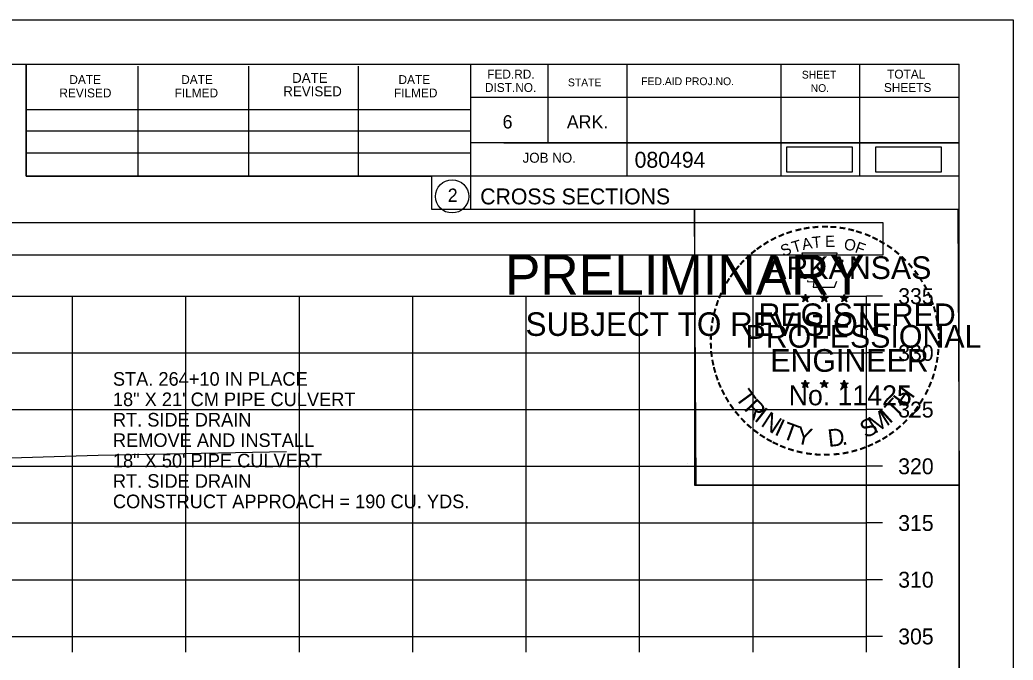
# Model space of a CAD drawing. Extents: x 1376273 to 1384221, y 378927 to 384592.
# Drawn here: x 1380633.2 to 1380720.8, y 382828.8 to 382885.2 of the extents above; entities that cross this region are included whole.
import ezdxf

# ---------------------------------------------------------------- set-up
doc = ezdxf.new("R2010")
doc.units = 0
for name, color, linetype in [('R_Axis', 7, 'Continuous'), ('R_Axis Annot', 7, 'Continuous'), ('R_Border', 7, 'Continuous'), ('R_Border PE', 7, 'Continuous'), ('R_Border Prem', 7, 'Continuous'), ('R_Drive', 7, 'Continuous'), ('R_Exist Surface', 7, 'Continuous'), ('R_Grid', 7, 'Continuous'), ('R_No Plot', 7, 'Continuous')]:
    doc.layers.add(name, color=color, linetype=linetype)

msp = doc.modelspace()

# ---------------------------------------------------------------- linework, layer by layer
at = {"layer": 'R_Axis'}
for p, q in [((1380707.837, 382830.874), (1380707.837, 382860.874)), ((1380709.237, 382860.874), (1380707.837, 382860.874)), ((1380709.237, 382855.874), (1380707.837, 382855.874)), ((1380709.237, 382850.874), (1380707.837, 382850.874)), ((1380709.237, 382845.874), (1380707.837, 382845.874)), ((1380709.237, 382840.874), (1380707.837, 382840.874)), ((1380709.237, 382835.874), (1380707.837, 382835.874)), ((1380407.837, 382830.874), (1380707.837, 382830.874)), ((1380637.837, 382829.474), (1380637.837, 382830.874)), ((1380647.837, 382829.474), (1380647.837, 382830.874)), ((1380657.837, 382829.474), (1380657.837, 382830.874)), ((1380667.837, 382829.474), (1380667.837, 382830.874)), ((1380677.837, 382829.474), (1380677.837, 382830.874)), ((1380687.837, 382829.474), (1380687.837, 382830.874)), ((1380697.837, 382829.474), (1380697.837, 382830.874)), ((1380707.837, 382829.474), (1380707.837, 382830.874)), ((1380709.237, 382830.874), (1380707.837, 382830.874))]:
    msp.add_line(p, q, dxfattribs=at)
at = {"layer": 'R_Axis Annot'}
msp.add_lwpolyline([(1380407.51, 382864.521), (1380709.311, 382864.521), (1380709.311, 382867.337), (1380407.51, 382867.337)], close=True, dxfattribs=at)
at = {"layer": 'R_Border'}
for p, q in [((1380399.837, 382881.334), (1380716.017, 382881.334)), ((1380633.757, 382871.454), (1380633.757, 382881.334)), ((1380672.917, 382881.334), (1380672.917, 382868.534)), ((1380679.757, 382881.334), (1380679.757, 382874.394)), ((1380686.697, 382881.334), (1380686.697, 382871.454)), ((1380700.277, 382881.334), (1380700.277, 382871.454)), ((1380707.217, 382881.334), (1380707.217, 382871.454)), ((1380716.017, 382675.874), (1380716.017, 382881.334)), ((1380643.617, 382871.454), (1380643.617, 382881.134)), ((1380653.377, 382871.454), (1380653.377, 382881.134)), ((1380663.057, 382871.454), (1380663.057, 382881.134)), ((1380716.017, 382878.394), (1380672.917, 382878.394)), ((1380716.017, 382878.414), (1380716.017, 382878.414)), ((1380633.757, 382877.314), (1380672.917, 382877.314)), ((1380633.757, 382875.454), (1380672.917, 382875.454)), ((1380716.017, 382874.394), (1380672.917, 382874.394)), ((1380675.877, 382874.394), (1380716.017, 382874.394)), ((1380633.757, 382871.454), (1380633.757, 382873.514)), ((1380633.757, 382873.514), (1380672.917, 382873.514)), ((1380716.017, 382871.454), (1380633.757, 382871.454)), ((1380672.917, 382868.534), (1380716.017, 382868.534))]:
    msp.add_line(p, q, dxfattribs=at)
msp.add_circle((1380671.304, 382869.67), 1.467, dxfattribs=at)
at = {"layer": 'R_Border PE'}
for p, q in [((1380702.102, 382860.79), (1380702.451, 382860.679)), ((1380702.102, 382860.79), (1380702.355, 382860.745)), ((1380702.102, 382860.79), (1380702.339, 382860.668)), ((1380702.235, 382860.382), (1380702.451, 382860.679)), ((1380702.235, 382860.382), (1380702.361, 382860.626)), ((1380702.235, 382860.382), (1380702.449, 382860.599)), ((1380702.451, 382861.044), (1380702.41, 382860.792)), ((1380702.664, 382860.382), (1380702.449, 382860.596)), ((1380702.451, 382860.679), (1380702.451, 382861.044)), ((1380702.451, 382861.044), (1380702.5, 382860.794)), ((1380702.798, 382860.79), (1380702.451, 382860.679)), ((1380702.664, 382860.382), (1380702.451, 382860.679)), ((1380702.798, 382860.79), (1380702.512, 382860.741)), ((1380702.664, 382860.382), (1380702.527, 382860.673)), ((1380702.798, 382860.79), (1380702.594, 382860.688)), ((1380703.772, 382860.79), (1380704.121, 382860.679)), ((1380703.772, 382860.79), (1380704.025, 382860.745)), ((1380703.772, 382860.79), (1380704.009, 382860.668)), ((1380703.905, 382860.382), (1380704.121, 382860.679)), ((1380703.905, 382860.382), (1380704.031, 382860.626)), ((1380703.905, 382860.382), (1380704.119, 382860.599)), ((1380704.121, 382861.044), (1380704.08, 382860.792)), ((1380704.334, 382860.382), (1380704.119, 382860.596)), ((1380704.121, 382860.679), (1380704.121, 382861.044)), ((1380704.121, 382861.044), (1380704.17, 382860.794)), ((1380704.468, 382860.79), (1380704.121, 382860.679)), ((1380704.334, 382860.382), (1380704.121, 382860.679)), ((1380704.468, 382860.79), (1380704.182, 382860.741)), ((1380704.334, 382860.382), (1380704.197, 382860.673)), ((1380704.468, 382860.79), (1380704.264, 382860.688)), ((1380705.536, 382860.778), (1380705.885, 382860.667)), ((1380705.536, 382860.778), (1380705.789, 382860.733)), ((1380705.536, 382860.778), (1380705.773, 382860.656)), ((1380705.669, 382860.37), (1380705.885, 382860.667)), ((1380705.669, 382860.37), (1380705.795, 382860.614)), ((1380705.669, 382860.37), (1380705.883, 382860.587)), ((1380705.885, 382861.032), (1380705.844, 382860.78)), ((1380706.098, 382860.37), (1380705.883, 382860.584)), ((1380705.885, 382860.667), (1380705.885, 382861.032)), ((1380705.885, 382861.032), (1380705.934, 382860.782)), ((1380706.232, 382860.778), (1380705.885, 382860.667)), ((1380706.098, 382860.37), (1380705.885, 382860.667)), ((1380706.232, 382860.778), (1380705.946, 382860.729)), ((1380706.098, 382860.37), (1380705.961, 382860.661)), ((1380706.232, 382860.778), (1380706.028, 382860.676)), ((1380702.447, 382853.471), (1380702.406, 382853.219)), ((1380702.447, 382853.106), (1380702.447, 382853.471)), ((1380702.447, 382853.471), (1380702.496, 382853.221)), ((1380704.116, 382853.471), (1380704.075, 382853.219)), ((1380704.116, 382853.106), (1380704.116, 382853.471)), ((1380704.116, 382853.471), (1380704.165, 382853.221)), ((1380705.883, 382853.461), (1380705.842, 382853.209)), ((1380705.883, 382853.096), (1380705.883, 382853.461)), ((1380705.883, 382853.461), (1380705.932, 382853.211)), ((1380702.098, 382853.217), (1380702.447, 382853.106)), ((1380702.098, 382853.217), (1380702.351, 382853.172)), ((1380702.098, 382853.217), (1380702.335, 382853.095)), ((1380702.231, 382852.809), (1380702.447, 382853.106)), ((1380702.231, 382852.809), (1380702.357, 382853.053)), ((1380702.231, 382852.809), (1380702.445, 382853.026)), ((1380702.66, 382852.809), (1380702.445, 382853.023)), ((1380702.794, 382853.217), (1380702.447, 382853.106)), ((1380702.66, 382852.809), (1380702.447, 382853.106)), ((1380702.794, 382853.217), (1380702.508, 382853.168)), ((1380702.66, 382852.809), (1380702.523, 382853.1)), ((1380702.794, 382853.217), (1380702.59, 382853.115)), ((1380703.767, 382853.217), (1380704.116, 382853.106)), ((1380703.767, 382853.217), (1380704.02, 382853.172)), ((1380703.767, 382853.217), (1380704.004, 382853.095)), ((1380703.9, 382852.809), (1380704.116, 382853.106)), ((1380703.9, 382852.809), (1380704.026, 382853.053)), ((1380703.9, 382852.809), (1380704.114, 382853.026)), ((1380704.329, 382852.809), (1380704.114, 382853.023)), ((1380704.463, 382853.217), (1380704.116, 382853.106)), ((1380704.329, 382852.809), (1380704.116, 382853.106)), ((1380704.463, 382853.217), (1380704.177, 382853.168)), ((1380704.329, 382852.809), (1380704.192, 382853.1)), ((1380704.463, 382853.217), (1380704.259, 382853.115)), ((1380705.534, 382853.207), (1380705.883, 382853.096)), ((1380705.534, 382853.207), (1380705.787, 382853.162)), ((1380705.534, 382853.207), (1380705.771, 382853.085)), ((1380705.667, 382852.799), (1380705.883, 382853.096)), ((1380705.667, 382852.799), (1380705.793, 382853.043)), ((1380705.667, 382852.799), (1380705.881, 382853.016)), ((1380706.096, 382852.799), (1380705.881, 382853.013)), ((1380706.23, 382853.207), (1380705.883, 382853.096)), ((1380706.096, 382852.799), (1380705.883, 382853.096)), ((1380706.23, 382853.207), (1380705.944, 382853.158)), ((1380706.096, 382852.799), (1380705.959, 382853.09)), ((1380706.23, 382853.207), (1380706.026, 382853.105))]:
    msp.add_line(p, q, dxfattribs=at)
for points in [[(1380702.143, 382864.668), (1380702.412, 382863.841)], [(1380705.654, 382863.746), (1380705.796, 382864.03), (1380705.111, 382864.006), (1380705.259, 382864.668), (1380702.143, 382864.668)], [(1380702.635, 382862.245), (1380702.635, 382862.158), (1380703.198, 382862.139), (1380703.144, 382861.666), (1380705.014, 382861.666), (1380705.215, 382862.202)], [(1380702.451, 382861.044), (1380702.664, 382860.382), (1380702.102, 382860.79), (1380702.798, 382860.79), (1380702.235, 382860.382), (1380702.451, 382861.044)], [(1380704.121, 382861.044), (1380704.334, 382860.382), (1380703.772, 382860.79), (1380704.468, 382860.79), (1380703.905, 382860.382), (1380704.121, 382861.044)], [(1380705.885, 382861.032), (1380706.098, 382860.37), (1380705.536, 382860.778), (1380706.232, 382860.778), (1380705.669, 382860.37), (1380705.885, 382861.032)], [(1380702.447, 382853.471), (1380702.66, 382852.809), (1380702.098, 382853.217), (1380702.794, 382853.217), (1380702.231, 382852.809), (1380702.447, 382853.471)], [(1380704.116, 382853.471), (1380704.329, 382852.809), (1380703.767, 382853.217), (1380704.463, 382853.217), (1380703.9, 382852.809), (1380704.116, 382853.471)], [(1380705.883, 382853.461), (1380706.096, 382852.799), (1380705.534, 382853.207), (1380706.23, 382853.207), (1380705.667, 382852.799), (1380705.883, 382853.461)]]:
    msp.add_lwpolyline(points, dxfattribs=at)
for centre, radius in [((1380702.45, 382860.678), 0.172), ((1380702.45, 382860.678), 0.145), ((1380702.45, 382860.678), 0.116), ((1380702.45, 382860.678), 0.0991), ((1380702.45, 382860.678), 0.0747), ((1380702.45, 382860.678), 0.0495), ((1380702.45, 382860.678), 0.0296), ((1380704.12, 382860.678), 0.172), ((1380704.12, 382860.678), 0.145), ((1380704.12, 382860.678), 0.116), ((1380704.12, 382860.678), 0.0991), ((1380704.12, 382860.678), 0.0747), ((1380704.12, 382860.678), 0.0495), ((1380704.12, 382860.678), 0.0296), ((1380705.884, 382860.666), 0.172), ((1380705.884, 382860.666), 0.145), ((1380705.884, 382860.666), 0.116), ((1380705.884, 382860.666), 0.0991), ((1380705.884, 382860.666), 0.0747), ((1380705.884, 382860.666), 0.0495), ((1380705.884, 382860.666), 0.0296), ((1380702.446, 382853.105), 0.172), ((1380702.446, 382853.105), 0.145), ((1380704.115, 382853.105), 0.172), ((1380704.115, 382853.105), 0.145), ((1380705.882, 382853.095), 0.172), ((1380705.882, 382853.095), 0.145), ((1380702.446, 382853.105), 0.116), ((1380702.446, 382853.105), 0.0991), ((1380702.446, 382853.105), 0.0747), ((1380702.446, 382853.105), 0.0495), ((1380702.446, 382853.105), 0.0296), ((1380704.115, 382853.105), 0.116), ((1380704.115, 382853.105), 0.0991), ((1380704.115, 382853.105), 0.0747), ((1380704.115, 382853.105), 0.0495), ((1380704.115, 382853.105), 0.0296), ((1380705.882, 382853.095), 0.116), ((1380705.882, 382853.095), 0.0991), ((1380705.882, 382853.095), 0.0747), ((1380705.882, 382853.095), 0.0495), ((1380705.882, 382853.095), 0.0296)]:
    msp.add_circle(centre, radius, dxfattribs=at)
at = {"layer": 'R_Drive'}
for points in [[(1380700.785, 382871.828), (1380706.619, 382871.828), (1380706.619, 382874.014), (1380700.785, 382874.014)], [(1380708.625, 382871.834), (1380714.458, 382871.834), (1380714.458, 382874.02), (1380708.625, 382874.02)]]:
    msp.add_lwpolyline(points, close=True, dxfattribs=at)
at = {"layer": 'R_Exist Surface'}
msp.add_lwpolyline([(1380629.428, 382846.545), (1380640.097, 382846.841), (1380652.204, 382847.082), (1380656.688, 382847.187)], dxfattribs=at)
at = {"layer": 'R_Grid'}
for p, q in [((1380407.837, 382860.874), (1380707.837, 382860.874)), ((1380637.837, 382830.874), (1380637.837, 382860.874)), ((1380647.837, 382830.874), (1380647.837, 382860.874)), ((1380657.837, 382830.874), (1380657.837, 382860.874)), ((1380667.837, 382830.874), (1380667.837, 382860.874)), ((1380677.837, 382830.874), (1380677.837, 382860.874)), ((1380687.837, 382830.874), (1380687.837, 382860.874)), ((1380697.837, 382830.874), (1380697.837, 382860.874)), ((1380707.837, 382830.874), (1380707.837, 382860.874)), ((1380407.837, 382855.874), (1380707.837, 382855.874)), ((1380407.837, 382850.874), (1380707.837, 382850.874)), ((1380407.837, 382845.874), (1380707.837, 382845.874)), ((1380407.837, 382840.874), (1380707.837, 382840.874)), ((1380407.837, 382835.874), (1380707.837, 382835.874)), ((1380407.837, 382830.874), (1380707.837, 382830.874))]:
    msp.add_line(p, q, dxfattribs=at)
at = {"layer": 'R_No Plot'}
for p, q in [((1380387.436, 382885.229), (1380720.77, 382885.229)), ((1380692.051, 382846.079), (1380692.051, 382846.079))]:
    msp.add_line(p, q, dxfattribs=at)
for points in [[(1380387.43, 382885.229), (1380720.77, 382885.229), (1380720.77, 382671.891), (1380387.43, 382671.891)], [(1380633.757, 382881.334), (1380633.757, 382871.454), (1380669.489, 382871.454), (1380669.489, 382868.534), (1380692.689, 382868.534), (1380692.689, 382844.202), (1380716.017, 382844.202), (1380716.017, 382675.874), (1380399.837, 382675.874), (1380399.837, 382881.334)], [(1380692.689, 382868.534), (1380715.896, 382868.534), (1380716.017, 382844.202), (1380692.809, 382844.202)]]:
    msp.add_lwpolyline(points, close=True, dxfattribs=at)

# ---------------------------------------------------------------- texts
at = {"layer": 'R_Axis Annot'}
for s, p in [('335', (1380710.637, 382860.174)), ('330', (1380710.637, 382855.174)), ('325', (1380710.637, 382850.174)), ('320', (1380710.637, 382845.174)), ('315', (1380710.637, 382840.174)), ('310', (1380710.637, 382835.174)), ('305', (1380710.637, 382830.174))]:
    msp.add_text(s, height=1.4, dxfattribs=at).set_placement(p)
at = {"layer": 'R_Border'}
for s, height, p in [('DATE', 0.8792, (1380657.197, 382879.674)), ('FED.RD.', 0.7819, (1380674.397, 382880.054)), ('SHEET', 0.684, (1380702.137, 382880.054)), ('TOTAL', 0.7819, (1380709.657, 382880.054)), ('DATE', 0.7819, (1380637.557, 382879.574)), ('DATE', 0.7819, (1380647.417, 382879.574)), ('DATE', 0.7819, (1380666.577, 382879.574)), ('DIST.NO.', 0.7819, (1380674.197, 382878.874)), ('STATE', 0.684, (1380681.517, 382879.374)), ('FED.AID PROJ.NO.', 0.684, (1380687.977, 382879.474)), ('NO.', 0.684, (1380702.917, 382878.874)), ('SHEETS', 0.7819, (1380709.377, 382878.874)), ('REVISED', 0.7819, (1380636.677, 382878.394)), ('FILMED', 0.7819, (1380646.837, 382878.394)), ('REVISED', 0.8792, (1380656.417, 382878.494)), ('FILMED', 0.7819, (1380666.177, 382878.394)), ('6', 1.172, (1380675.757, 382875.654)), ('ARK.', 1.1723, (1380681.417, 382875.654)), ('JOB NO.', 0.8792, (1380677.517, 382872.634)), ('080494', 1.4, (1380687.393, 382872.194)), ('2', 1.172, (1380670.921, 382869.184)), ('CROSS SECTIONS', 1.4, (1380673.781, 382868.964))]:
    msp.add_text(s, height=height, rotation=360, dxfattribs=at).set_placement(p)
at = {"layer": 'R_Border PE'}
for s, height, rotation, p in [('-', 1.6, 24.30721, (1380700.257, 382865.526)), ('-', 1.6, 19.17608, (1380700.891, 382865.795)), ('-', 1.6, 13.63015, (1380701.641, 382866.036)), ('-', 1.6, 10.21935, (1380702.319, 382866.198)), ('-', 1.6, 5.89682, (1380703.048, 382866.308)), ('-', 1.6, 0.18623, (1380703.82, 382866.38)), ('-', 1.6, 357.74304, (1380704.543, 382866.367)), ('-', 1.6, 352.16172, (1380705.287, 382866.311)), ('-', 1.6, 347.20489, (1380706.006, 382866.197)), ('-', 1.6, 342.3362, (1380706.641, 382866.042)), ('-', 1.6, 337.85509, (1380707.376, 382865.819)), ('-', 1.6, 34.06357, (1380699.027, 382864.839)), ('-', 1.6, 28.79182, (1380699.624, 382865.209)), ('S', 1, 21.59401, (1380700.498, 382864.346)), ('T', 1, 16.4036, (1380701.412, 382864.677)), ('A', 1, 11.21318, (1380702.238, 382864.928)), ('T', 1, 6.02276, (1380703.087, 382865.094)), ('E', 1, 0.83234, (1380704.192, 382865.204)), ('O', 1, 350.4515, (1380705.796, 382864.994)), ('F', 1, 340.07066, (1380706.75, 382864.766)), ('-', 1.6, 334.12109, (1380708.007, 382865.548)), ('-', 1.6, 329.64089, (1380708.586, 382865.265)), ('-', 1.6, 38.95066, (1380697.973, 382864.066)), ('-', 1.6, 36.23174, (1380698.449, 382864.444)), ('-', 1.6, 325.86266, (1380709.229, 382864.904)), ('-', 1.6, 320.52971, (1380709.839, 382864.478)), ('-', 1.6, 48.42305, (1380697.092, 382863.171)), ('-', 1.6, 42.96224, (1380697.54, 382863.649)), ('ARKANSAS', 2, 360, (1380698.996, 382862.38)), ('-', 1.6, 315.57859, (1380710.438, 382863.99)), ('-', 1.6, 309.87973, (1380711.007, 382863.44)), ('-', 1.6, 54.23247, (1380696.276, 382862.118)), ('-', 1.6, 50.61417, (1380696.689, 382862.685)), ('-', 1.6, 306.65218, (1380711.532, 382862.838)), ('-', 1.6, 58.07063, (1380695.951, 382861.591)), ('-', 1.4, 303.67529, (1380712.018, 382862.27)), ('-', 1.6, 67.77427, (1380695.379, 382860.366)), ('-', 1.6, 62.87135, (1380695.638, 382860.977)), ('-', 1.6, 299.66835, (1380712.337, 382861.663)), ('-', 1.6, 294.66279, (1380712.661, 382861.051)), ('-', 1.6, 72.39447, (1380695.16, 382859.736)), ('REGISTERED', 2, 360, (1380698.318, 382858.231)), ('DWB', 0.01, 360, (1380702.438, 382860.673)), ('DWB', 0.01, 360, (1380704.108, 382860.673)), ('DWB', 0.01, 360, (1380705.872, 382860.662)), ('-', 1.6, 290.57283, (1380712.918, 382860.474)), ('-', 1.6, 75.46096, (1380694.963, 382859.022)), ('-', 1.6, 285.12326, (1380713.152, 382859.894)), ('-', 1.6, 81.20126, (1380694.831, 382858.309)), ('-', 1.6, 280.54934, (1380713.352, 382859.152)), ('-', 1.6, 85.18634, (1380694.755, 382857.618)), ('PROFESSIONAL', 2, 360, (1380697.17, 382856.327)), ('-', 1.6, 276.59616, (1380713.514, 382858.384)), ('-', 1.6, 274.33011, (1380713.574, 382857.662)), ('-', 1.6, 94.19588, (1380694.765, 382856.192)), ('-', 1.6, 89.06224, (1380694.73, 382856.917)), ('-', 1.6, 269.94067, (1380713.608, 382857.03)), ('-', 1.6, 98.94793, (1380694.837, 382855.525)), ('ENGINEER', 2, 360, (1380699.357, 382854.202)), ('-', 1.6, 263.5172, (1380713.589, 382856.364)), ('-', 1.6, 101.71495, (1380694.972, 382854.792)), ('-', 1.6, 260.99529, (1380713.518, 382855.71)), ('-', 1.6, 105.45785, (1380695.134, 382854.197)), ('-', 1.6, 255.7626, (1380713.408, 382855.032)), ('-', 1.6, 109.08742, (1380695.349, 382853.566)), ('-', 1.6, 114.06432, (1380695.603, 382852.97)), ('-', 1.6, 247.88866, (1380713.004, 382853.639)), ('-', 1.6, 252.86809, (1380713.227, 382854.312)), ('-', 1.6, 115.72885, (1380695.908, 382852.352)), ('T', 1.54, 306.04056, (1380696.207, 382851.944)), ('No. 11425', 1.757, 360, (1380700.984, 382851.251)), ('DWB', 0.01, 360, (1380702.434, 382853.1)), ('DWB', 0.01, 360, (1380704.103, 382853.101)), ('DWB', 0.01, 360, (1380705.87, 382853.091)), ('H', 1.54, 54.60883, (1380711.327, 382850.979)), ('-', 1.6, 244.61971, (1380712.742, 382853.01)), ('-', 1.6, 120.44712, (1380696.265, 382851.766)), ('R', 1.54, 314.00497, (1380696.969, 382850.896)), ('T', 1.54, 46.64442, (1380710.437, 382850.036)), ('-', 1.6, 239.07125, (1380712.348, 382852.258)), ('-', 1.6, 125.89344, (1380696.668, 382851.205)), ('-', 1.6, 130.71812, (1380697.13, 382850.653)), ('I', 1.54, 321.96938, (1380697.87, 382849.964)), ('N', 1.54, 326.50021, (1380698.437, 382849.492)), ('M', 1.54, 32.65632, (1380708.591, 382848.711)), ('I', 1.54, 42.11359, (1380709.876, 382849.558)), ('-', 1.6, 231.25377, (1380711.516, 382851.039)), ('-', 1.6, 233.84524, (1380711.946, 382851.605)), ('-', 1.6, 134.22381, (1380697.647, 382850.108)), ('I', 1.54, 335.36034, (1380699.645, 382848.706)), ('T', 1.54, 339.89117, (1380700.306, 382848.379)), ('S', 1.54, 26.9312, (1380707.753, 382848.305)), ('-', 1.6, 225.76533, (1380711.037, 382850.475)), ('-', 1.6, 138.93382, (1380698.172, 382849.644)), ('-', 1.6, 144.64634, (1380698.728, 382849.238)), ('Y', 1.54, 347.85558, (1380701.523, 382847.933)), ('D', 1.54, 6.39691, (1380704.508, 382847.575)), ('-', 1.6, 215.73633, (1380709.966, 382849.494)), ('-', 1.6, 221.08509, (1380710.515, 382849.966)), ('-', 1.6, 148.08978, (1380699.289, 382848.867)), ('-', 1.6, 151.57039, (1380699.868, 382848.542)), ('-', 1.6, 154.60019, (1380700.39, 382848.295)), ('.', 1.54, 13.76417, (1380705.7, 382847.702)), ('-', 1.6, 207.35684, (1380708.874, 382848.761)), ('-', 1.6, 212.24909, (1380709.432, 382849.107)), ('-', 1.6, 158.56121, (1380701.014, 382848.041)), ('-', 1.6, 162.79826, (1380701.701, 382847.828)), ('-', 1.6, 167.55551, (1380702.416, 382847.664)), ('-', 1.6, 173.11546, (1380703.188, 382847.554)), ('-', 1.6, 191.28576, (1380706.225, 382847.728)), ('-', 1.6, 195.47429, (1380706.954, 382847.927)), ('-', 1.6, 200.71842, (1380707.631, 382848.169)), ('-', 1.6, 204.25161, (1380708.25, 382848.442)), ('-', 1.6, 176.51827, (1380703.936, 382847.501)), ('-', 1.6, 181.59176, (1380704.68, 382847.52)), ('-', 1.6, 185.81666, (1380705.489, 382847.596))]:
    msp.add_text(s, height=height, rotation=rotation, dxfattribs=at).set_placement(p)
at = {"layer": 'R_Border Prem'}
for s, height, p in [('PRELIMINARY', 3.5, (1380675.968, 382860.998)), ('DWB', 0.01, (1380676.715, 382862.847)), ('SUBJECT TO REVISION', 2.07511, (1380677.777, 382857.369))]:
    msp.add_text(s, height=height, rotation=360, dxfattribs=at).set_placement(p)
at = {"layer": 'R_No Plot'}
for s, p in [('STA. 264+10 IN PLACE', (1380641.396, 382852.977)), ('18" X 21\' CM PIPE CULVERT', (1380641.396, 382851.177)), ('RT. SIDE DRAIN', (1380641.396, 382849.377)), ('REMOVE AND INSTALL', (1380641.396, 382847.578)), ('18" X 50\' PIPE CULVERT', (1380641.396, 382845.778)), ('RT. SIDE DRAIN', (1380641.396, 382843.978)), ('CONSTRUCT APPROACH = 190 CU. YDS.', (1380641.396, 382842.178))]:
    msp.add_text(s, height=1.2, dxfattribs=at).set_placement(p)

doc.saveas('drawing.dxf')
